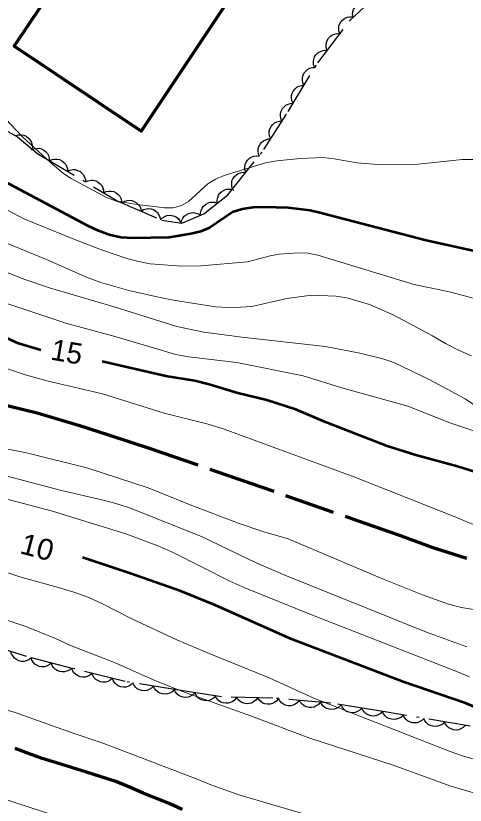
# Model space of a CAD drawing. Extents: x 356765 to 358572, y 5103174 to 5104650.
# Drawn here: x 357291.7 to 357323.9, y 5103633.2 to 5103689.6 of the extents above; entities that cross this region are included whole.
import ezdxf
from ezdxf.enums import TextEntityAlignment as Align

# ---------------------------------------------------------------- set-up
doc = ezdxf.new("R2010")
doc.units = 0
doc.header["$LTSCALE"] = 0.6
doc.linetypes.add('DOT_DASHED', pattern=[7.7, 5, -1.2, 0.3, -1.2])
doc.linetypes.add('LONG_DASHED', pattern=[7.5, 6, -1.5])
for name, color, linetype, lineweight in [('1', 7, 'Continuous', 53), ('2', 7, 'Continuous', 13), ('22', 7, 'Continuous', 35), ('31', 7, 'Continuous', 70), ('44', 7, 'Continuous', 25)]:
    doc.layers.add(name, color=color, linetype=linetype, lineweight=lineweight)

msp = doc.modelspace()

# ---------------------------------------------------------------- linework, layer by layer
at = {"layer": '1'}
for points in [[(357325.49, 5103672.55), (357321.05, 5103673.53), (357313.56, 5103675.5), (357312.77, 5103675.68), (357311.18, 5103675.88), (357309.48, 5103675.93), (357308.66, 5103675.9), (357307.91, 5103675.78), (357307.21, 5103675.55), (357305.57, 5103674.44), (357304.94, 5103674.19), (357304.22, 5103674.01), (357302.67, 5103673.74), (357300.09, 5103673.7), (357299.22, 5103673.76), (357298.39, 5103673.94), (357297.63, 5103674.22), (357296.87, 5103674.59), (357281.15, 5103682.92)], [(357293.49, 5103665.7), (357291.91, 5103666.17), (357291.01, 5103666.59), (357287.58, 5103668.41), (357284.32, 5103670.04), (357282.53, 5103670.84), (357280.73, 5103671.51), (357278.96, 5103672.05), (357277.15, 5103672.55), (357274.47, 5103673.21), (357271.03, 5103674.4), (357267.24, 5103676.05), (357263.94, 5103677.36), (357261.95, 5103678.22), (357259.93, 5103679), (357257.98, 5103679.82)], [(357325.29, 5103656.76), (357323.3, 5103657.38), (357320.33, 5103658.19), (357318.28, 5103658.84), (357313.86, 5103660.55), (357311.73, 5103661.45), (357309.66, 5103662.13), (357307.58, 5103662.63), (357305.54, 5103663.25), (357304.52, 5103663.5), (357302.44, 5103663.84), (357297.89, 5103664.88)], [(357359.99, 5103633.59), (357357.25, 5103634.09), (357354.98, 5103634.59), (357353.43, 5103634.8), (357350.58, 5103635.07), (357349.97, 5103635.07), (357348.74, 5103634.95), (357347.47, 5103634.76), (357346.83, 5103634.72), (357345.59, 5103634.75), (357340.39, 5103635.28), (357337.5, 5103635.8), (357333.4, 5103636.9), (357331.74, 5103637.42), (357329.31, 5103638.26), (357326.74, 5103639.26), (357323.88, 5103640.48), (357319.42, 5103642), (357311.43, 5103645.05), (357305.97, 5103647.47), (357303.51, 5103648.48), (357299.92, 5103649.75), (357296.47, 5103650.88)]]:
    msp.add_lwpolyline(points, dxfattribs=at)
at = {"layer": '2'}
for points in [[(357308.29, 5103672.01), (357304.97, 5103671.73), (357303.58, 5103671.69), (357301.33, 5103671.88), (357300.5, 5103672.03), (357299.65, 5103672.26), (357297.84, 5103672.88), (357295.97, 5103673.58), (357292.28, 5103675.09), (357284.42, 5103679.25), (357282.53, 5103680.19), (357281.56, 5103680.59), (357280.63, 5103680.96), (357278.8, 5103681.58), (357272.47, 5103683.54), (357268.48, 5103684.88), (357266.32, 5103685.66), (357263.42, 5103686.99), (357259.86, 5103688.36), (357253.76, 5103690.95)], [(357295.29, 5103667.63), (357291.07, 5103669.04), (357289.09, 5103669.82), (357287.34, 5103670.61), (357286.53, 5103670.88), (357285.69, 5103671.13), (357283.94, 5103671.55), (357280.85, 5103672.5), (357277.56, 5103673.38), (357275.67, 5103674.03), (357273.04, 5103675.12), (357272.15, 5103675.41), (357269.55, 5103675.99), (357268.7, 5103676.28), (357267.88, 5103676.63), (357261.44, 5103680.05), (357259.06, 5103681.61), (357256.71, 5103682.82)], [(357324.44, 5103679.32), (357323.63, 5103679.32), (357320.49, 5103679), (357317.88, 5103678.94), (357316.13, 5103679.09), (357314.48, 5103679.38), (357313.68, 5103679.47), (357312.06, 5103679.4), (357310.37, 5103679.24), (357309.56, 5103679.08), (357306.6, 5103678.18), (357305.98, 5103677.91), (357305.44, 5103677.58), (357304.07, 5103676.33), (357303.56, 5103676.04), (357302.97, 5103675.88), (357302.34, 5103675.88), (357300.23, 5103676.13), (357298.84, 5103676.38), (357298.19, 5103676.62), (357295.66, 5103677.96), (357295.05, 5103678.38), (357293.92, 5103679.34), (357292.17, 5103680.96), (357291, 5103682.21)], [(357325.55, 5103652.76), (357323.31, 5103653.72), (357315.96, 5103656.63), (357306.62, 5103660.05), (357305.47, 5103660.41), (357302.31, 5103661.2), (357297.92, 5103662.57), (357293.92, 5103663.51), (357292.3, 5103663.96), (357289.07, 5103665.05), (357287.44, 5103665.69), (357285.92, 5103666.37), (357285.17, 5103666.63), (357284.38, 5103666.86), (357282.07, 5103667.4), (357277.62, 5103668.88), (357272.91, 5103670.26), (357270.13, 5103671.3), (357268.32, 5103672.09), (357260.59, 5103675.83), (357257.65, 5103677.15)], [(357324.3, 5103665.3), (357323.37, 5103665.7), (357322.45, 5103666.18), (357321.52, 5103666.73), (357318.71, 5103668.22), (357317.01, 5103668.96), (357315.39, 5103669.44), (357314.59, 5103669.55), (357312.87, 5103669.62), (357311.1, 5103669.4), (357308.6, 5103668.83), (357307.78, 5103668.76), (357306.92, 5103668.75), (357306, 5103668.8), (357302.98, 5103669.26), (357301.91, 5103669.48), (357299.8, 5103669.96), (357297.78, 5103670.53), (357296.8, 5103670.88), (357293.9, 5103672.19), (357290.03, 5103673.75)], [(357288.55, 5103672.24), (357292.36, 5103670.76), (357294.18, 5103670.13), (357298.75, 5103668.79), (357303.22, 5103667.4), (357305.16, 5103666.98), (357307.88, 5103666.62), (357313.85, 5103665.96), (357316.32, 5103665.48), (357317.96, 5103665.09), (357318.76, 5103664.82), (357321.23, 5103663.62), (357323.85, 5103662.22), (357325.37, 5103661.19)], [(357325.3, 5103669.17), (357322.82, 5103669.84), (357320.2, 5103670.4), (357313.3, 5103672.49), (357312.6, 5103672.63), (357311.93, 5103672.66), (357310.54, 5103672.55), (357309.91, 5103672.43), (357308.29, 5103672.01)], [(357327.15, 5103659.05), (357322.76, 5103660.51), (357319.76, 5103661.7), (357315.03, 5103663.01), (357312.27, 5103663.86), (357307.51, 5103664.82), (357304.05, 5103665.23), (357303.16, 5103665.38), (357298.89, 5103666.65), (357295.29, 5103667.63)], [(357324.17, 5103642.36), (357323.31, 5103642.71), (357312.94, 5103646.76), (357308.1, 5103648.71), (357307.01, 5103649.2), (357302.97, 5103651.23), (357301.87, 5103651.71), (357299.64, 5103652.55), (357294.33, 5103654.19), (357291.25, 5103655.01), (357288.36, 5103655.84), (357286.51, 5103656.44), (357284.69, 5103657.11), (357283.78, 5103657.29), (357280.59, 5103657.7), (357279.81, 5103657.86), (357277.21, 5103658.61), (357273.5, 5103659.59), (357264.39, 5103662.61), (357259.44, 5103664.4), (357257.34, 5103665.03)], [(357327.14, 5103635.73), (357323.74, 5103636.68), (357322.78, 5103637.01), (357313.02, 5103640.83), (357309.83, 5103642.29), (357305.54, 5103644.01), (357303.27, 5103644.97), (357300.01, 5103646.51), (357297.9, 5103647.58), (357296.92, 5103648.03), (357295.94, 5103648.38), (357294.93, 5103648.7), (357291.99, 5103649.5), (357285.99, 5103651.51), (357282.96, 5103652.34), (357280.93, 5103652.84), (357277.99, 5103653.46), (357274.27, 5103654.17), (357272.3, 5103654.49), (357270.24, 5103654.95), (357269.18, 5103655.26), (357265.33, 5103656.63), (357259.83, 5103658.51), (357255.95, 5103659.7)], [(357326.29, 5103646.86), (357323.58, 5103647.32), (357322.66, 5103647.55), (357320.79, 5103648.22), (357318.06, 5103649.3), (357311.2, 5103652.21), (357309.44, 5103652.72), (357307.68, 5103653.3), (357304.17, 5103654.65), (357301.18, 5103655.87), (357296.79, 5103657.3), (357292.47, 5103658.36), (357290.66, 5103658.72)], [(357325.75, 5103633.68), (357322.83, 5103634.55), (357318.71, 5103636.03), (357312.75, 5103637.97), (357308.56, 5103639.54), (357303.57, 5103641.32), (357301.6, 5103642.11), (357298.76, 5103643.38), (357295.63, 5103644.59), (357294.55, 5103645.09), (357292.43, 5103645.96), (357288.48, 5103647.26), (357282.7, 5103649.01), (357280.99, 5103649.57), (357277.28, 5103651.03), (357275.51, 5103651.57), (357274.62, 5103651.76), (357271.2, 5103652.3), (357268.8, 5103652.84), (357267.25, 5103653.24), (357264.91, 5103653.98), (357259.12, 5103656.26), (357256.33, 5103657.05)], [(357323.97, 5103644.5), (357321.09, 5103645.55), (357310.96, 5103649.61), (357308.89, 5103650.5), (357304.99, 5103652.38), (357299.85, 5103654.42), (357298.87, 5103654.74), (357297.87, 5103655), (357294.98, 5103655.68), (357289.26, 5103657.16)], [(357324.1, 5103628.76), (357322.5, 5103629.24), (357319.18, 5103630.46), (357312.96, 5103632.38), (357307.66, 5103633.93), (357305.66, 5103634.63), (357304.67, 5103635.05), (357298.01, 5103637.58), (357295.73, 5103638.34), (357291.6, 5103639.82), (357288.69, 5103640.65), (357285.34, 5103641.38), (357282.95, 5103642.05), (357279.18, 5103643.54), (357274.4, 5103645.3), (357268.73, 5103646.86), (357267.49, 5103647.13), (357265.49, 5103647.78), (357262.85, 5103648.75), (357259.88, 5103649.47), (357256.74, 5103650.37)], [(357325.16, 5103622.5), (357322.52, 5103623.09), (357318.39, 5103623.87), (357316.63, 5103624.34), (357307.79, 5103627.72), (357305.95, 5103628.5), (357304.14, 5103629.2), (357302.41, 5103629.76), (357298.68, 5103631.09), (357288.76, 5103634.29), (357286.04, 5103635.28), (357279.88, 5103637.38), (357277.89, 5103637.99), (357274.03, 5103638.99), (357272.15, 5103639.59), (357265.46, 5103642.13), (357259.61, 5103644.5), (357257.65, 5103645.13)]]:
    msp.add_lwpolyline(points, dxfattribs=at)
at = {"layer": '22', "linetype": 'LONG_DASHED', "lineweight": 70}
for points in [[(357255.92, 5103673.32), (357259.23, 5103671.86), (357266.43, 5103668.63), (357270.18, 5103667.42), (357272.94, 5103666.57), (357275.39, 5103665.69), (357278.92, 5103664.8), (357281.84, 5103664.05), (357284.99, 5103663.17), (357287.91, 5103662.42), (357290.46, 5103661.88), (357293.23, 5103661.22), (357296.18, 5103660.35), (357298.34, 5103659.64), (357301.33, 5103658.66), (357306.76, 5103656.8), (357316.2, 5103653.5), (357319, 5103652.53), (357321.53, 5103651.6), (357323.95, 5103650.84)], [(357303.6, 5103632.88), (357302.68, 5103633.3), (357301.76, 5103633.66), (357300.81, 5103634.04), (357299.84, 5103634.46), (357298.87, 5103634.87), (357297.82, 5103635.21), (357296.77, 5103635.53), (357295.7, 5103635.88), (357294.62, 5103636.2), (357293.6, 5103636.51), (357292.62, 5103636.88), (357291.67, 5103637.22)]]:
    msp.add_lwpolyline(points, dxfattribs=at)
at = {"layer": '31'}
msp.add_lwpolyline([(357303.13, 5103704.64), (357303.37, 5103705.05), (357303.9, 5103705.85), (357304.56, 5103706.83), (357313.63, 5103700.78), (357300.67, 5103681.36), (357291.6, 5103687.42), (357293.54, 5103690.32)], dxfattribs=at)
at = {"layer": '44', "linetype": 'DOT_DASHED'}
for points in [[(357277.65, 5103689.8), (357282.03, 5103687.17), (357285.74, 5103684.72), (357289.74, 5103682.1), (357291.82, 5103680.94), (357293.29, 5103679.73), (357299.01, 5103676.35), (357302.16, 5103674.99), (357303.59, 5103674.77), (357305.15, 5103675.45), (357306.88, 5103676.81), (357309.46, 5103680.03), (357311.18, 5103682.76), (357313.31, 5103686.23), (357315.57, 5103689.23), (357318.03, 5103691.55)], [(357324.22, 5103638.82), (357317.67, 5103639.93), (357314.23, 5103640.48), (357310.1, 5103640.83), (357306.41, 5103640.92), (357303.51, 5103641.37), (357299.54, 5103642.02), (357295.74, 5103642.96), (357292.47, 5103643.8), (357285.12, 5103646.14), (357281.1, 5103647.4), (357276.25, 5103648.93), (357272.61, 5103650.18), (357268.15, 5103651.69), (357257.16, 5103655.27)]]:
    msp.add_lwpolyline(points, dxfattribs=at)
at = {"layer": '44'}
for points in [[(357315.83, 5103689.47), (357315.79, 5103689.68), (357315.82, 5103689.88), (357315.86, 5103690.04), (357315.96, 5103690.19), (357316.08, 5103690.33), (357316.24, 5103690.43), (357316.38, 5103690.51), (357316.56, 5103690.54), (357316.74, 5103690.54), (357316.92, 5103690.5)], [(357314.88, 5103688.31), (357314.81, 5103688.51), (357314.81, 5103688.72), (357314.82, 5103688.88), (357314.89, 5103689.04), (357314.99, 5103689.2), (357315.13, 5103689.33), (357315.26, 5103689.43), (357315.42, 5103689.49), (357315.6, 5103689.52), (357315.78, 5103689.51)], [(357313.98, 5103687.12), (357313.91, 5103687.31), (357313.9, 5103687.52), (357313.92, 5103687.68), (357313.99, 5103687.84), (357314.08, 5103688), (357314.22, 5103688.13), (357314.35, 5103688.23), (357314.52, 5103688.29), (357314.7, 5103688.32), (357314.88, 5103688.31)], [(357313.08, 5103685.92), (357313.01, 5103686.12), (357313, 5103686.32), (357313.02, 5103686.48), (357313.08, 5103686.65), (357313.18, 5103686.8), (357313.32, 5103686.94), (357313.45, 5103687.03), (357313.62, 5103687.09), (357313.8, 5103687.13), (357313.98, 5103687.12)], [(357312.32, 5103684.62), (357312.24, 5103684.81), (357312.21, 5103685.01), (357312.21, 5103685.18), (357312.26, 5103685.35), (357312.34, 5103685.51), (357312.47, 5103685.65), (357312.59, 5103685.77), (357312.75, 5103685.84), (357312.93, 5103685.89), (357313.11, 5103685.9)], [(357311.54, 5103683.34), (357311.45, 5103683.53), (357311.42, 5103683.73), (357311.42, 5103683.9), (357311.48, 5103684.07), (357311.56, 5103684.23), (357311.68, 5103684.38), (357311.8, 5103684.49), (357311.96, 5103684.56), (357312.14, 5103684.61), (357312.32, 5103684.62)], [(357310.74, 5103682.07), (357310.66, 5103682.26), (357310.64, 5103682.46), (357310.64, 5103682.63), (357310.69, 5103682.79), (357310.78, 5103682.96), (357310.9, 5103683.1), (357311.02, 5103683.21), (357311.18, 5103683.28), (357311.36, 5103683.33), (357311.54, 5103683.34)], [(357309.94, 5103680.8), (357309.86, 5103680.99), (357309.84, 5103681.19), (357309.84, 5103681.36), (357309.89, 5103681.52), (357309.98, 5103681.69), (357310.1, 5103681.83), (357310.22, 5103681.94), (357310.38, 5103682.01), (357310.56, 5103682.06), (357310.74, 5103682.07)], [(357291.71, 5103681.03), (357291.91, 5103681.09), (357292.12, 5103681.08), (357292.28, 5103681.06), (357292.44, 5103680.99), (357292.59, 5103680.88), (357292.72, 5103680.74), (357292.81, 5103680.61), (357292.86, 5103680.44), (357292.89, 5103680.25), (357292.87, 5103680.07)], [(357309.14, 5103679.53), (357309.06, 5103679.72), (357309.04, 5103679.92), (357309.04, 5103680.09), (357309.09, 5103680.26), (357309.18, 5103680.42), (357309.3, 5103680.56), (357309.42, 5103680.67), (357309.59, 5103680.74), (357309.76, 5103680.79), (357309.94, 5103680.8)], [(357292.82, 5103680.01), (357293.01, 5103680.09), (357293.21, 5103680.12), (357293.38, 5103680.13), (357293.55, 5103680.08), (357293.72, 5103680), (357293.86, 5103679.88), (357293.97, 5103679.76), (357294.05, 5103679.6), (357294.1, 5103679.42), (357294.12, 5103679.24)], [(357308.15, 5103678.4), (357308.09, 5103678.6), (357308.09, 5103678.8), (357308.11, 5103678.96), (357308.18, 5103679.13), (357308.28, 5103679.28), (357308.43, 5103679.41), (357308.56, 5103679.5), (357308.73, 5103679.56), (357308.91, 5103679.58), (357309.09, 5103679.57)], [(357294.12, 5103679.24), (357294.3, 5103679.33), (357294.51, 5103679.36), (357294.67, 5103679.36), (357294.84, 5103679.32), (357295.01, 5103679.24), (357295.15, 5103679.11), (357295.27, 5103678.99), (357295.34, 5103678.84), (357295.4, 5103678.66), (357295.41, 5103678.48)], [(357295.41, 5103678.48), (357295.6, 5103678.57), (357295.8, 5103678.6), (357295.96, 5103678.6), (357296.13, 5103678.55), (357296.3, 5103678.47), (357296.44, 5103678.35), (357296.56, 5103678.23), (357296.63, 5103678.07), (357296.69, 5103677.9), (357296.7, 5103677.72)], [(357307.21, 5103677.23), (357307.15, 5103677.43), (357307.15, 5103677.63), (357307.17, 5103677.79), (357307.24, 5103677.95), (357307.35, 5103678.11), (357307.49, 5103678.24), (357307.62, 5103678.33), (357307.79, 5103678.38), (357307.97, 5103678.41), (357308.15, 5103678.4)], [(357296.7, 5103677.72), (357296.89, 5103677.81), (357297.09, 5103677.84), (357297.25, 5103677.84), (357297.42, 5103677.79), (357297.59, 5103677.71), (357297.74, 5103677.59), (357297.85, 5103677.47), (357297.93, 5103677.31), (357297.98, 5103677.13), (357297.99, 5103676.95)], [(357306.12, 5103676.21), (357306.11, 5103676.42), (357306.15, 5103676.62), (357306.21, 5103676.77), (357306.31, 5103676.92), (357306.45, 5103677.04), (357306.62, 5103677.13), (357306.77, 5103677.2), (357306.94, 5103677.21), (357307.13, 5103677.2), (357307.3, 5103677.14)], [(357297.99, 5103676.95), (357298.18, 5103677.04), (357298.38, 5103677.07), (357298.54, 5103677.07), (357298.71, 5103677.03), (357298.88, 5103676.95), (357299.03, 5103676.82), (357299.14, 5103676.71), (357299.22, 5103676.55), (357299.27, 5103676.37), (357299.28, 5103676.19)], [(357299.3, 5103676.23), (357299.48, 5103676.34), (357299.67, 5103676.39), (357299.83, 5103676.42), (357300.01, 5103676.39), (357300.18, 5103676.33), (357300.34, 5103676.23), (357300.47, 5103676.12), (357300.57, 5103675.98), (357300.64, 5103675.81), (357300.68, 5103675.63)], [(357304.94, 5103675.29), (357304.93, 5103675.49), (357304.97, 5103675.69), (357305.03, 5103675.85), (357305.14, 5103675.99), (357305.27, 5103676.11), (357305.44, 5103676.21), (357305.59, 5103676.27), (357305.76, 5103676.28), (357305.95, 5103676.27), (357306.12, 5103676.21)], [(357300.68, 5103675.63), (357300.85, 5103675.74), (357301.05, 5103675.8), (357301.21, 5103675.82), (357301.39, 5103675.79), (357301.56, 5103675.74), (357301.72, 5103675.63), (357301.85, 5103675.53), (357301.94, 5103675.38), (357302.02, 5103675.21), (357302.05, 5103675.04)], [(357303.53, 5103674.74), (357303.57, 5103674.95), (357303.66, 5103675.13), (357303.76, 5103675.27), (357303.9, 5103675.38), (357304.06, 5103675.46), (357304.25, 5103675.51), (357304.41, 5103675.53), (357304.58, 5103675.5), (357304.76, 5103675.44), (357304.91, 5103675.34)], [(357302.05, 5103675.01), (357302.19, 5103675.16), (357302.36, 5103675.26), (357302.52, 5103675.33), (357302.69, 5103675.35), (357302.87, 5103675.33), (357303.06, 5103675.27), (357303.2, 5103675.21), (357303.34, 5103675.09), (357303.45, 5103674.94), (357303.53, 5103674.78)], [(357292.79, 5103643.7), (357292.63, 5103643.57), (357292.44, 5103643.49), (357292.28, 5103643.45), (357292.1, 5103643.46), (357291.92, 5103643.5), (357291.75, 5103643.59), (357291.62, 5103643.68), (357291.51, 5103643.82), (357291.41, 5103643.98), (357291.36, 5103644.15)], [(357294.25, 5103643.34), (357294.09, 5103643.2), (357293.91, 5103643.12), (357293.75, 5103643.07), (357293.58, 5103643.07), (357293.39, 5103643.1), (357293.22, 5103643.18), (357293.08, 5103643.26), (357292.96, 5103643.39), (357292.86, 5103643.55), (357292.8, 5103643.72)], [(357295.7, 5103642.97), (357295.55, 5103642.83), (357295.36, 5103642.75), (357295.2, 5103642.7), (357295.03, 5103642.7), (357294.85, 5103642.73), (357294.67, 5103642.81), (357294.53, 5103642.89), (357294.41, 5103643.02), (357294.31, 5103643.17), (357294.25, 5103643.34)], [(357297.16, 5103642.61), (357297, 5103642.47), (357296.82, 5103642.38), (357296.66, 5103642.33), (357296.49, 5103642.33), (357296.3, 5103642.36), (357296.13, 5103642.44), (357295.99, 5103642.52), (357295.87, 5103642.65), (357295.77, 5103642.8), (357295.7, 5103642.97)], [(357298.62, 5103642.25), (357298.46, 5103642.11), (357298.28, 5103642.02), (357298.12, 5103641.97), (357297.94, 5103641.97), (357297.76, 5103642), (357297.58, 5103642.08), (357297.44, 5103642.16), (357297.32, 5103642.28), (357297.22, 5103642.44), (357297.16, 5103642.61)], [(357300.07, 5103641.89), (357299.92, 5103641.75), (357299.73, 5103641.66), (357299.58, 5103641.61), (357299.4, 5103641.61), (357299.22, 5103641.64), (357299.04, 5103641.71), (357298.9, 5103641.8), (357298.78, 5103641.92), (357298.68, 5103642.08), (357298.62, 5103642.25)], [(357301.56, 5103641.69), (357301.42, 5103641.54), (357301.24, 5103641.44), (357301.09, 5103641.37), (357300.91, 5103641.36), (357300.73, 5103641.37), (357300.55, 5103641.43), (357300.4, 5103641.5), (357300.27, 5103641.62), (357300.16, 5103641.77), (357300.08, 5103641.93)], [(357303.04, 5103641.45), (357302.9, 5103641.29), (357302.72, 5103641.19), (357302.57, 5103641.13), (357302.39, 5103641.12), (357302.21, 5103641.13), (357302.03, 5103641.19), (357301.88, 5103641.26), (357301.75, 5103641.38), (357301.64, 5103641.53), (357301.56, 5103641.69)], [(357304.52, 5103641.21), (357304.38, 5103641.06), (357304.2, 5103640.96), (357304.05, 5103640.89), (357303.88, 5103640.88), (357303.69, 5103640.89), (357303.51, 5103640.95), (357303.36, 5103641.02), (357303.23, 5103641.13), (357303.12, 5103641.28), (357303.04, 5103641.44)], [(357306.01, 5103640.98), (357305.86, 5103640.83), (357305.69, 5103640.73), (357305.53, 5103640.66), (357305.36, 5103640.65), (357305.18, 5103640.66), (357304.99, 5103640.72), (357304.85, 5103640.79), (357304.71, 5103640.9), (357304.6, 5103641.05), (357304.52, 5103641.21)], [(357307.5, 5103640.89), (357307.38, 5103640.72), (357307.22, 5103640.6), (357307.07, 5103640.52), (357306.9, 5103640.48), (357306.72, 5103640.46), (357306.53, 5103640.5), (357306.38, 5103640.55), (357306.23, 5103640.65), (357306.1, 5103640.78), (357306, 5103640.93)], [(357309, 5103640.86), (357308.88, 5103640.69), (357308.72, 5103640.56), (357308.57, 5103640.48), (357308.4, 5103640.44), (357308.22, 5103640.43), (357308.03, 5103640.46), (357307.87, 5103640.51), (357307.73, 5103640.61), (357307.6, 5103640.74), (357307.5, 5103640.89)], [(357310.5, 5103640.82), (357310.38, 5103640.65), (357310.22, 5103640.53), (357310.07, 5103640.44), (357309.9, 5103640.4), (357309.72, 5103640.39), (357309.53, 5103640.43), (357309.37, 5103640.48), (357309.23, 5103640.58), (357309.1, 5103640.71), (357309, 5103640.86)], [(357311.99, 5103640.67), (357311.86, 5103640.51), (357311.69, 5103640.39), (357311.55, 5103640.32), (357311.37, 5103640.29), (357311.19, 5103640.29), (357311, 5103640.34), (357310.85, 5103640.39), (357310.71, 5103640.5), (357310.59, 5103640.64), (357310.5, 5103640.8)], [(357313.49, 5103640.54), (357313.36, 5103640.38), (357313.19, 5103640.27), (357313.04, 5103640.19), (357312.87, 5103640.16), (357312.68, 5103640.16), (357312.5, 5103640.21), (357312.34, 5103640.27), (357312.21, 5103640.38), (357312.08, 5103640.51), (357311.99, 5103640.67)], [(357314.97, 5103640.36), (357314.83, 5103640.21), (357314.66, 5103640.11), (357314.5, 5103640.04), (357314.33, 5103640.03), (357314.14, 5103640.04), (357313.96, 5103640.1), (357313.81, 5103640.17), (357313.68, 5103640.29), (357313.57, 5103640.43), (357313.49, 5103640.6)], [(357316.46, 5103640.12), (357316.31, 5103639.97), (357316.14, 5103639.87), (357315.98, 5103639.81), (357315.81, 5103639.79), (357315.62, 5103639.8), (357315.44, 5103639.86), (357315.3, 5103639.93), (357315.17, 5103640.05), (357315.05, 5103640.2), (357314.97, 5103640.36)], [(357317.94, 5103639.89), (357317.79, 5103639.73), (357317.62, 5103639.63), (357317.47, 5103639.57), (357317.29, 5103639.55), (357317.11, 5103639.57), (357316.92, 5103639.63), (357316.78, 5103639.7), (357316.65, 5103639.82), (357316.53, 5103639.96), (357316.46, 5103640.12)], [(357319.42, 5103639.63), (357319.27, 5103639.48), (357319.09, 5103639.38), (357318.94, 5103639.32), (357318.77, 5103639.31), (357318.58, 5103639.32), (357318.4, 5103639.38), (357318.25, 5103639.45), (357318.12, 5103639.57), (357318.01, 5103639.72), (357317.94, 5103639.88)], [(357320.89, 5103639.38), (357320.75, 5103639.23), (357320.57, 5103639.13), (357320.42, 5103639.07), (357320.24, 5103639.06), (357320.06, 5103639.07), (357319.88, 5103639.13), (357319.73, 5103639.2), (357319.6, 5103639.32), (357319.49, 5103639.47), (357319.42, 5103639.63)], [(357322.37, 5103639.13), (357322.23, 5103638.98), (357322.05, 5103638.88), (357321.9, 5103638.82), (357321.72, 5103638.8), (357321.54, 5103638.82), (357321.36, 5103638.88), (357321.21, 5103638.95), (357321.08, 5103639.07), (357320.97, 5103639.22), (357320.89, 5103639.38)], [(357323.85, 5103638.88), (357323.71, 5103638.73), (357323.53, 5103638.63), (357323.38, 5103638.57), (357323.2, 5103638.55), (357323.02, 5103638.57), (357322.84, 5103638.63), (357322.69, 5103638.7), (357322.56, 5103638.82), (357322.45, 5103638.97), (357322.37, 5103639.13)]]:
    msp.add_lwpolyline(points, dxfattribs=at)

# ---------------------------------------------------------------- texts
at = {"layer": '1'}
msp.add_text('15', height=1.5, rotation=350.238, dxfattribs=at).set_placement((357295.2328, 5103664.8437), align=Align.CENTER)
at = {"layer": '1', "width": 1.05}
msp.add_text('10', height=1.5, rotation=345.089, dxfattribs=at).set_placement((357293.052, 5103650.8986), align=Align.CENTER)

doc.saveas('drawing.dxf')
